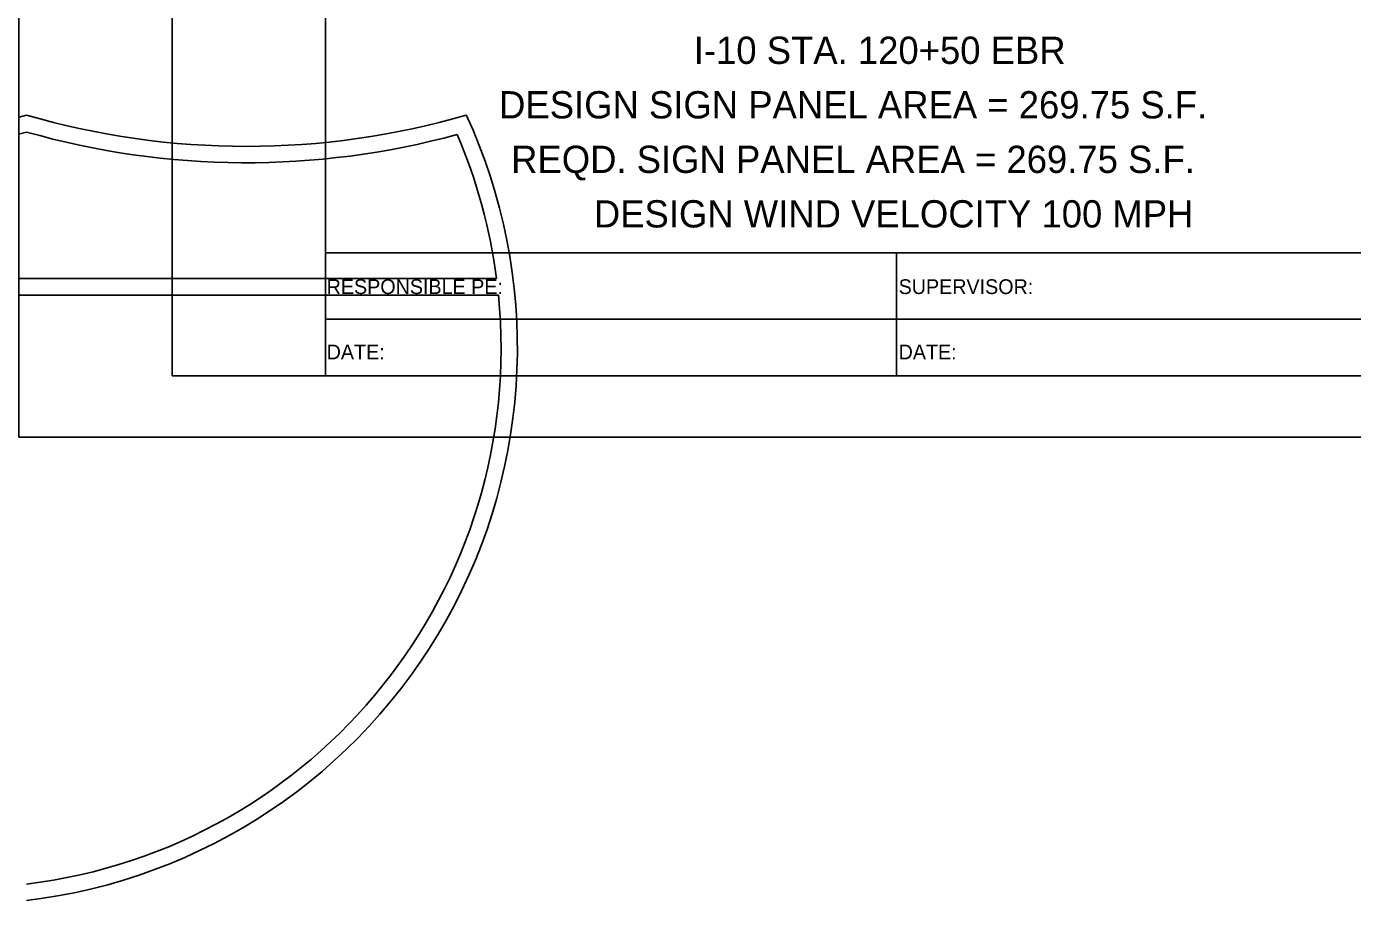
# Model space of a CAD drawing. Extents: x 2193008 to 2198143, y 1236112 to 1237864.
# Drawn here: x 2195550.3 to 2195658.4, y 1237080.3 to 1237151.5 of the extents above; entities that cross this region are included whole.
import ezdxf

# ---------------------------------------------------------------- set-up
doc = ezdxf.new("R2010")
doc.units = 0
for name, color, linetype in [('ANNO-TXT', 7, 'Continuous'), ('GSOUTLINE', 7, 'Continuous'), ('Level 55', 7, 'Continuous'), ('M-ROADS', 7, 'Continuous'), ('SHT-BNDRY', 7, 'Continuous')]:
    doc.layers.add(name, color=color, linetype=linetype)

msp = doc.modelspace()

# ---------------------------------------------------------------- linework, layer by layer
msp.add_lwpolyline([(2195574.71, 1237133.05), (2195874.71, 1237133.05), (2195874.71, 1237323.05), (2195574.71, 1237323.05)], close=True)
at = {"layer": 'GSOUTLINE'}
for points in [[(2195588.64, 1237130.95), (2195512.06, 1237130.95)], [(2195511.9, 1237129.61), (2195588.79, 1237129.61)]]:
    msp.add_lwpolyline(points, dxfattribs=at)
for centre, major_axis, start_param, end_param in [((2195532.44, 1237205.68), (63.98, 0), 4.428637, 4.996141), ((2195568.26, 1237205.68), (63.98, 0), 4.428637, 4.996141), ((2195545.02, 1237125.3), (45.32, 0), 4.830309, 6.715209), ((2195532.44, 1237205.68), (65.31, 0), 4.446475, 4.990194), ((2195568.26, 1237205.68), (65.31, 0), 4.434584, 4.978303), ((2195545.02, 1237125.3), (43.99, 0), 0.128722, 0.406196), ((2195545.02, 1237125.3), (43.99, 0), 4.8339, 6.381407)]:
    msp.add_ellipse(centre, major_axis=major_axis, ratio=0.999829, start_param=start_param, end_param=end_param, dxfattribs=at)
at = {"layer": 'M-ROADS'}
msp.add_lwpolyline([(2195549.71, 1237118.04), (2195889.71, 1237118.04), (2195889.71, 1237338.04), (2195549.71, 1237338.04)], close=True, dxfattribs=at)
at = {"layer": 'SHT-BNDRY'}
for p, q in [((2195574.71, 1237123.04), (2195574.71, 1237133.05)), ((2195621.23, 1237133.05), (2195621.23, 1237123.04)), ((2195574.71, 1237127.65), (2195730.33, 1237127.65))]:
    msp.add_line(p, q, dxfattribs=at)
msp.add_lwpolyline([(2195562.21, 1237123.04), (2195884.71, 1237123.04), (2195884.71, 1237333.04), (2195562.21, 1237333.04)], close=True, dxfattribs=at)

# ---------------------------------------------------------------- texts
at = {"layer": 'ANNO-TXT'}
for s, p in [('RESPONSIBLE PE:', (2195574.8, 1237129.69)), ('SUPERVISOR:', (2195621.4, 1237129.69)), ('DATE:', (2195574.8, 1237124.37)), ('DATE:', (2195621.4, 1237124.37))]:
    msp.add_text(s, height=1.2, rotation=360, dxfattribs=at).set_placement(p)
at = {"layer": 'Level 55'}
for s, p in [('I-10 STA. 120+50 EBR', (2195604.71, 1237148.43)), ('DESIGN SIGN PANEL AREA = 269.75 S.F.', (2195588.85, 1237143.99)), ('REQD. SIGN PANEL AREA = 269.75 S.F.', (2195589.83, 1237139.55)), ('DESIGN WIND VELOCITY 100 MPH', (2195596.57, 1237135.11))]:
    msp.add_text(s, height=2.2209, dxfattribs=at).set_placement(p)

doc.saveas('drawing.dxf')
